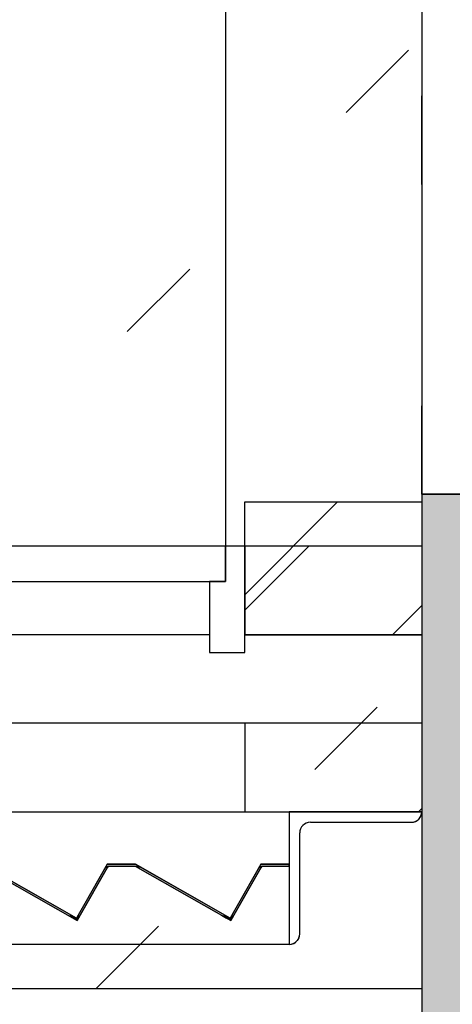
# Model space of a CAD drawing. Extents: x 2 to 87, y -108 to 11.
# Tile 303 of 352: x 49.173 to 49.662, y -33.325 to -32.213. Entities that reach past the tile are written whole.
import ezdxf

# ---------------------------------------------------------------- set-up
doc = ezdxf.new("R2010")
doc.units = 0
doc.header["$MEASUREMENT"] = 0
for name, pattern in [('$BER_SCHNITTEBENE_1_2_', [1.001, 0.001, -1]), ('DASHDOT', [1, 0.5, -0.25, 0, -0.25]), ('DOT', [0.25, 0, -0.25]), ('HIDDEN', [0.375, 0.25, -0.125])]:
    doc.linetypes.add(name, pattern=pattern)
for name, color, linetype in [('12', 7, 'CONTINUOUS'), ('16', 7, 'CONTINUOUS'), ('18', 7, 'CONTINUOUS'), ('2', 7, 'CONTINUOUS'), ('25', 7, 'CONTINUOUS'), ('30', 7, 'CONTINUOUS'), ('4', 7, 'CONTINUOUS'), ('5', 7, 'CONTINUOUS'), ('6', 7, 'CONTINUOUS'), ('8', 7, 'CONTINUOUS')]:
    doc.layers.add(name, color=color, linetype=linetype)

# ---------------------------------------------------------------- blocks, each defined once
blk = doc.blocks.new('*N671')
at = {"layer": '25', "color": 62, "linetype": 'Continuous'}
for p, q in [((49.2719, -33.1669), (49.2708, -33.1689)), ((49.2719, -33.1669), (49.3039, -33.1669)), ((49.3039, -33.1669), (49.3074, -33.1689)), ((49.4456, -33.1669), (49.4444, -33.1689)), ((49.4456, -33.1669), (49.4776, -33.1669)), ((49.4776, -33.1669), (49.4776, -33.1689)), ((49.0983, -33.1689), (49.1338, -33.1689)), ((49.0983, -33.1689), (49.0983, -33.1709)), ((49.0983, -33.1709), (49.1333, -33.1709)), ((49.1333, -33.1709), (49.2275, -33.2245)), ((49.1338, -33.1689), (49.1373, -33.1709)), ((49.1373, -33.1709), (49.2316, -33.2245)), ((49.2697, -33.1709), (49.2392, -33.2245)), ((49.272, -33.1709), (49.2415, -33.2245)), ((49.2708, -33.1689), (49.2697, -33.1709)), ((49.2731, -33.1689), (49.272, -33.1709)), ((49.2731, -33.1689), (49.3034, -33.1689)), ((49.3034, -33.1689), (49.3069, -33.1709)), ((49.3069, -33.1709), (49.4012, -33.2245)), ((49.3074, -33.1689), (49.311, -33.1709)), ((49.311, -33.1709), (49.4052, -33.2245)), ((49.4433, -33.1709), (49.4128, -33.2245)), ((49.4456, -33.1709), (49.4151, -33.2245)), ((49.4444, -33.1689), (49.4433, -33.1709)), ((49.4467, -33.1689), (49.4456, -33.1709)), ((49.4467, -33.1689), (49.4776, -33.1689)), ((49.2275, -33.2245), (49.2333, -33.2278)), ((49.2316, -33.2245), (49.2373, -33.2278)), ((49.2381, -33.2305), (49.2333, -33.2278)), ((49.2392, -33.2245), (49.2373, -33.2278)), ((49.2396, -33.2278), (49.2381, -33.2305)), ((49.2415, -33.2245), (49.2396, -33.2278)), ((49.4012, -33.2245), (49.4069, -33.2278)), ((49.4117, -33.2305), (49.4069, -33.2278)), ((49.4133, -33.2278), (49.4117, -33.2305)), ((49.4151, -33.2245), (49.4133, -33.2278))]:
    blk.add_line(p, q, dxfattribs=at)
for points in [[(49.2719, -33.1669), (49.2708, -33.1689), (49.3074, -33.1689)], [(49.2719, -33.1669), (49.2719, -33.1669), (49.3039, -33.1669)], [(49.2719, -33.1669), (49.3039, -33.1669), (49.3074, -33.1689)], [(49.4456, -33.1669), (49.4444, -33.1689), (49.4776, -33.1689)], [(49.4456, -33.1669), (49.4456, -33.1669), (49.4776, -33.1669)], [(49.4456, -33.1669), (49.4776, -33.1669), (49.4776, -33.1689)], [(49.0983, -33.1689), (49.0983, -33.1689), (49.1338, -33.1689)], [(49.0983, -33.1689), (49.0983, -33.1709), (49.1373, -33.1709)], [(49.0983, -33.1689), (49.1338, -33.1689), (49.1373, -33.1709)], [(49.0983, -33.1709), (49.0983, -33.1709), (49.1333, -33.1709)], [(49.1333, -33.1709), (49.2275, -33.2245), (49.2316, -33.2245)], [(49.1333, -33.1709), (49.1373, -33.1709), (49.2316, -33.2245)], [(49.2697, -33.1709), (49.2392, -33.2245), (49.2415, -33.2245)], [(49.2697, -33.1709), (49.272, -33.1709), (49.2415, -33.2245)], [(49.2708, -33.1689), (49.2697, -33.1709), (49.272, -33.1709)], [(49.2708, -33.1689), (49.2731, -33.1689), (49.272, -33.1709)], [(49.2731, -33.1689), (49.2731, -33.1689), (49.3034, -33.1689)], [(49.3034, -33.1689), (49.3069, -33.1709), (49.311, -33.1709)], [(49.3034, -33.1689), (49.3074, -33.1689), (49.311, -33.1709)], [(49.3069, -33.1709), (49.4012, -33.2245), (49.4052, -33.2245)], [(49.3069, -33.1709), (49.311, -33.1709), (49.4052, -33.2245)], [(49.4433, -33.1709), (49.4128, -33.2245), (49.4151, -33.2245)], [(49.4433, -33.1709), (49.4456, -33.1709), (49.4151, -33.2245)], [(49.4444, -33.1689), (49.4433, -33.1709), (49.4456, -33.1709)], [(49.4444, -33.1689), (49.4467, -33.1689), (49.4456, -33.1709)], [(49.4467, -33.1689), (49.4467, -33.1689), (49.4776, -33.1689)], [(49.2275, -33.2245), (49.2333, -33.2278), (49.2373, -33.2278)], [(49.2275, -33.2245), (49.2316, -33.2245), (49.2373, -33.2278)], [(49.2333, -33.2278), (49.2396, -33.2278), (49.2381, -33.2305)], [(49.2392, -33.2245), (49.2373, -33.2278), (49.2396, -33.2278)], [(49.2392, -33.2245), (49.2415, -33.2245), (49.2396, -33.2278)], [(49.4012, -33.2245), (49.4069, -33.2278), (49.411, -33.2278)], [(49.4012, -33.2245), (49.4052, -33.2245), (49.411, -33.2278)], [(49.4069, -33.2278), (49.4133, -33.2278), (49.4117, -33.2305)], [(49.4128, -33.2245), (49.411, -33.2278), (49.4133, -33.2278)], [(49.4128, -33.2245), (49.4151, -33.2245), (49.4133, -33.2278)]]:
    blk.add_solid(points, dxfattribs=at)

msp = doc.modelspace()

# ---------------------------------------------------------------- linework, layer by layer
at = {"layer": '12', "color": 1, "linetype": 'HIDDEN'}
msp.add_lwpolyline([(49.6276, -32.9075), (49.4276, -32.9075), (49.4276, -32.7575), (49.6276, -32.7575)], close=True, dxfattribs=at)
at = {"layer": '16', "color": 62, "linetype": 'Continuous'}
msp.add_line((49.4056, -31.9215), (49.4056, -32.8075), dxfattribs=at)
msp.add_arc((49.4056, -32.8075), 0.886, 90, 180, dxfattribs=at)
at = {"layer": '18', "color": 7, "linetype": 'Continuous'}
for p, q in [((49.4276, -32.8623), (49.5324, -32.7575)), ((49.5946, -32.9075), (49.6276, -32.8745))]:
    msp.add_line(p, q, dxfattribs=at)
at = {"layer": '18', "color": 1, "linetype": 'DOT'}
msp.add_lwpolyline([(49.6276, -31.5907), (50.0276, -31.5907), (50.0276, -32.7487), (49.6276, -32.7487)], close=True, dxfattribs=at)
at = {"layer": '18', "color": 1, "linetype": 'Continuous'}
msp.add_lwpolyline([(49.6276, -32.9075), (49.4276, -32.9075), (49.4276, -32.7575), (49.6276, -32.7575)], close=True, dxfattribs=at)
at = {"layer": '2', "color": 62, "linetype": 'Continuous'}
for p, q in [((49.6276, -32.7487), (49.6276, -44.5706)), ((50.0276, -32.7487), (49.6276, -32.7487)), ((49.2719, -33.1669), (49.2373, -33.2278)), ((49.3039, -33.1669), (49.2719, -33.1669)), ((49.411, -33.2278), (49.3039, -33.1669)), ((49.4456, -33.1669), (49.411, -33.2278)), ((49.4776, -33.1669), (49.4456, -33.1669)), ((49.4776, -33.1689), (49.4776, -33.1669)), ((49.1333, -33.1709), (49.2381, -33.2305)), ((49.2373, -33.2278), (49.1338, -33.1689)), ((49.2381, -33.2305), (49.2731, -33.1689)), ((49.2731, -33.1689), (49.3034, -33.1689)), ((49.3034, -33.1689), (49.4117, -33.2305)), ((49.4117, -33.2305), (49.4467, -33.1689)), ((49.4467, -33.1689), (49.4776, -33.1689))]:
    msp.add_line(p, q, dxfattribs=at)
at = {"layer": '25', "color": 62, "linetype": 'Continuous'}
for p, q in [((49.6276, -32.7487), (50.0276, -32.7487)), ((49.6276, -32.7487), (49.6276, -34.5029)), ((49.4276, -32.8797), (49.4998, -32.8075)), ((49.624, -33.1075), (49.6276, -33.1039))]:
    msp.add_line(p, q, dxfattribs=at)
for points in [[(49.6276, -32.7487), (49.6276, -32.7487), (50.0276, -32.7487)], [(49.6276, -32.7487), (49.6276, -34.5029), (50.0276, -34.5029)], [(49.6276, -32.7487), (50.0276, -32.7487), (50.0276, -34.5029)]]:
    msp.add_solid(points, dxfattribs=at)
at = {"layer": '30', "color": 62, "linetype": 'Continuous'}
for p, q in [((49.4276, -32.8075), (49.4056, -32.8075)), ((49.4056, -32.8075), (49.4056, -32.8475)), ((49.4056, -32.8475), (49.3876, -32.8475)), ((49.3876, -32.8475), (49.3876, -32.9275)), ((49.4276, -32.9275), (49.4276, -32.9075)), ((49.3876, -32.9275), (49.4276, -32.9275))]:
    msp.add_line(p, q, dxfattribs=at)
at = {"layer": '4', "color": 62, "linetype": 'Continuous'}
for p, q in [((48.4976, -33.1075), (49.4276, -33.1075)), ((49.4776, -33.1075), (49.4776, -33.2575)), ((49.6276, -33.1075), (49.4776, -33.1075)), ((49.5016, -33.1195), (49.6156, -33.1195)), ((49.4896, -33.2455), (49.4896, -33.1315)), ((49.4776, -33.2575), (44.0276, -33.2575))]:
    msp.add_line(p, q, dxfattribs=at)
for points in [[(49.6249, -33.115), (49.6264, -33.1127), (49.6273, -33.1101), (49.6276, -33.1075)], [(49.6156, -33.1195), (49.6182, -33.1192), (49.6208, -33.1183), (49.623, -33.1169)], [(49.4869, -33.253), (49.4884, -33.2507), (49.4893, -33.2481), (49.4896, -33.2455)], [(49.4776, -33.2575), (49.4802, -33.2572), (49.4828, -33.2563), (49.485, -33.2549)]]:
    msp.add_lwpolyline(points, dxfattribs=at)
for centre, start, end in [((49.6156, -33.1075), 270, 360), ((49.5016, -33.1315), 90, 180), ((49.4776, -33.2455), 270, 360)]:
    msp.add_arc(centre, 0.012, start, end, dxfattribs=at)
at = {"layer": '5', "color": 7, "linetype": 'DASHDOT'}
msp.add_line((49.6276, -7.3075), (49.6276, -96.5075), dxfattribs=at)
at = {"layer": '6', "color": 62, "linetype": 'Continuous'}
for p, q in [((49.6276, -32.8075), (49.4276, -32.8075)), ((49.4276, -32.8075), (49.4276, -32.9075)), ((49.3876, -32.9075), (48.7296, -32.9075)), ((49.4276, -32.9075), (49.6276, -32.9075)), ((49.6276, -33.0075), (38.6276, -33.0075)), ((49.4276, -33.0075), (49.4276, -33.1075)), ((49.4276, -33.1075), (49.6276, -33.1075))]:
    msp.add_line(p, q, dxfattribs=at)
at = {"layer": '8', "color": 5, "linetype": 'Continuous'}
for p, q in [((49.6276, -15.0075), (49.6276, -33.3075)), ((49.6276, -33.3075), (44.0776, -33.3075))]:
    msp.add_line(p, q, dxfattribs=at)
at = {"layer": '8', "color": 62, "linetype": '$BER_SCHNITTEBENE_1_2_'}
msp.add_line((49.6276, -32.7487), (49.6276, -31.5907), dxfattribs=at)
at = {"layer": '8', "color": 5, "linetype": 'DOT'}
for p, q in [((48.552, -33.3075), (49.6276, -32.2319)), ((49.2591, -33.3075), (49.6276, -32.939))]:
    msp.add_line(p, q, dxfattribs=at)
at = {"layer": '8', "color": 62, "linetype": 'Continuous'}
for p, q in [((49.4056, -32.8075), (48.5196, -32.8075)), ((49.4056, -32.8475), (49.4056, -32.8075)), ((48.5196, -32.8475), (49.4056, -32.8475))]:
    msp.add_line(p, q, dxfattribs=at)

# ---------------------------------------------------------------- block references
at = {"layer": '25', "color": 62, "linetype": 'Continuous'}
msp.add_blockref('*N671', (0, 0), dxfattribs=at)

doc.saveas('drawing.dxf')
